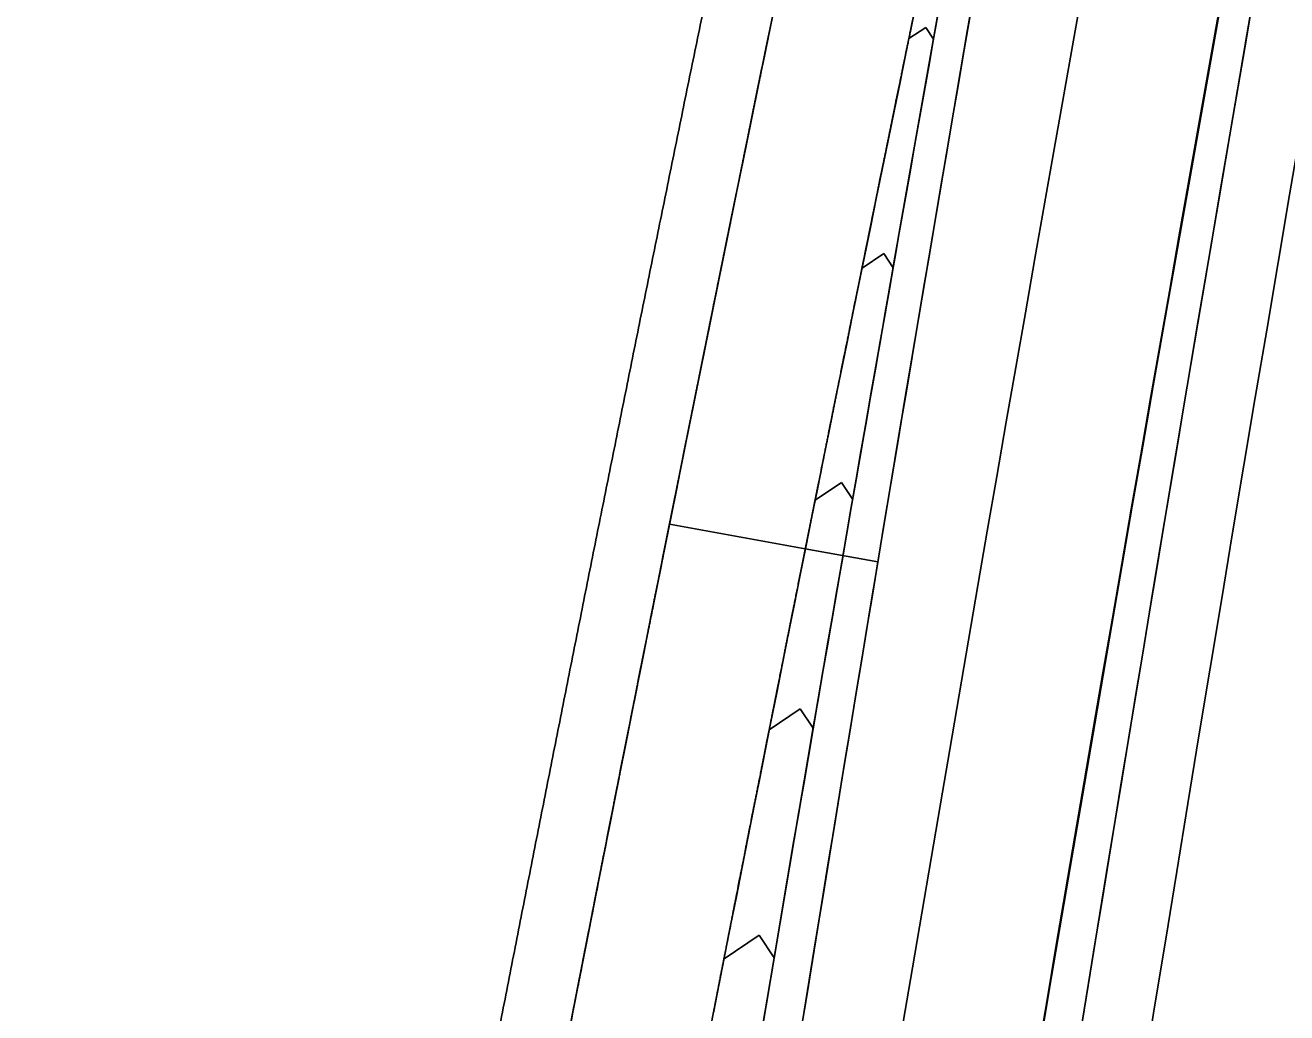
# Model space of a CAD drawing. Extents: x 14104283 to 14129344, y 8637090 to 8673339.
# Drawn here: x 14107950.2 to 14108059.8, y 8640438 to 8640523.8 of the extents above; entities that cross this region are included whole.
import ezdxf

# ---------------------------------------------------------------- set-up
doc = ezdxf.new("R2010")
doc.units = 0
for name, color, linetype in [('Default', 7, 'Continuous'), ('dsnPaintPlaceBrokenLineWhite', 7, 'Continuous'), ('dsnPaintPlaceChannelizingLaneWhite', 7, 'Continuous'), ('dsnPaintPlaceEdgeLineLeftYellow', 7, 'Continuous'), ('dsnPaintPlaceEdgeLineRightWhite', 7, 'Continuous'), ('dsnStgShadingPrevPav', 7, 'Continuous')]:
    doc.layers.add(name, color=color, linetype=linetype)

msp = doc.modelspace()

# ---------------------------------------------------------------- linework, layer by layer
at = {"layer": 'Default'}
for centre, radius, start, end in [((14117394.14, 8638857.08), 9512, 167.610212, 171.325989), ((14117394.14, 8638857.08), 9500, 167.610212, 171.325989), ((14117394, 8638856.29), 9488, 167.610212, 171.325989), ((14117342.69, 8638609.63), 9522.13, 167.509575, 168.915877), ((14117394, 8638856.29), 9512, 169.436329, 171.325989), ((14117342.69, 8638609.63), 9510.13, 167.921867, 168.915877), ((14117350.61, 8638608.07), 9530.2, 168.915826, 170.320937)]:
    msp.add_arc(centre, radius, start, end, dxfattribs=at)
at = {"layer": 'dsnPaintPlaceBrokenLineWhite'}
msp.add_arc((14117394.14, 8638857.08), 9500, 167.610212, 171.325989, dxfattribs=at)
at = {"layer": 'dsnPaintPlaceChannelizingLaneWhite'}
for p, q in [((14108026.95, 8640522.65), (14108028.41, 8640523.61)), ((14108029.08, 8640522.59), (14108028.41, 8640523.61)), ((14108022.87, 8640502.69), (14108024.77, 8640503.94)), ((14108025.58, 8640502.72), (14108024.77, 8640503.94)), ((14108018.8, 8640482.51), (14108021.1, 8640484.04)), ((14108022.06, 8640482.58), (14108021.1, 8640484.04)), ((14108014.81, 8640462.56), (14108017.51, 8640464.36)), ((14108018.63, 8640462.68), (14108017.51, 8640464.36)), ((14108010.88, 8640442.64), (14108013.92, 8640444.69)), ((14108015.24, 8640442.73), (14108013.92, 8640444.69))]:
    msp.add_line(p, q, dxfattribs=at)
for centre, radius, start, end in [((14117394.14, 8638857.08), 9512, 169.444425, 171.325989), ((14117342.69, 8638609.63), 9510.13, 167.921867, 168.915877)]:
    msp.add_arc(centre, radius, start, end, dxfattribs=at)
at = {"layer": 'dsnPaintPlaceEdgeLineLeftYellow'}
msp.add_arc((14117586.46, 8638823.84), 9683.13, 167.279441, 171.3032, dxfattribs=at)
at = {"layer": 'dsnPaintPlaceEdgeLineRightWhite'}
for centre, radius, start, end in [((14117342.69, 8638609.63), 9522.13, 167.509575, 168.915877), ((14117350.61, 8638608.07), 9530.2, 168.915826, 170.320937)]:
    msp.add_arc(centre, radius, start, end, dxfattribs=at)
at = {"layer": 'dsnStgShadingPrevPav'}
for p, q in [((14108006.14, 8640480.41), (14108017.94, 8640478.29)), ((14108017.94, 8640478.29), (14108006.14, 8640480.41)), ((14108017.94, 8640478.29), (14108024.25, 8640477.15)), ((14108024.25, 8640477.15), (14108017.94, 8640478.29))]:
    msp.add_line(p, q, dxfattribs=at)
for radius, start, end in [(9488, 167.610212, 172.222077), (9482, 167.610212, 172.222077), (9512, 169.413861, 172.222077), (9512, 169.413861, 170.574102), (9488, 169.413861, 172.222077), (9512, 170.574102, 171.702544)]:
    msp.add_arc((14117407.82, 8638919.35), radius, start, end, dxfattribs=at)
for points, degree in [([(14108040.07, 8640670.33), (14108039.11, 8640666.01), (14108035.79, 8640651.03), (14108029.85, 8640623.7), (14108025.19, 8640602.04), (14108020.26, 8640578.84), (14108015.47, 8640556.04), (14108010.72, 8640533.12), (14108006.03, 8640510.22), (14108001.39, 8640487.29), (14107996.81, 8640464.36), (14107992.28, 8640441.41), (14107987.82, 8640418.46), (14107983.4, 8640395.49), (14107979.05, 8640372.51), (14107974.75, 8640349.53), (14107970.51, 8640326.51), (14107966.33, 8640303.59), (14107962.15, 8640280.24), (14107958.29, 8640258.43), (14107953.48, 8640230.88), (14107950.9, 8640215.75), (14107950.15, 8640211.39)], 2), ([(14107956.07, 8640210.37), (14107957.38, 8640218.06), (14107960.02, 8640233.43), (14107964.04, 8640256.47), (14107968.11, 8640279.5), (14107972.24, 8640302.51), (14107976.42, 8640325.52), (14107980.66, 8640348.51), (14107984.96, 8640371.49), (14107989.32, 8640394.46), (14107993.73, 8640417.41), (14107998.19, 8640440.35), (14108002.71, 8640463.28), (14108007.29, 8640486.2), (14108011.92, 8640509.1), (14108016.61, 8640531.99), (14108021.36, 8640554.87), (14108026.16, 8640577.73), (14108031.01, 8640600.58), (14108035.93, 8640623.41), (14108040.89, 8640646.24), (14108044.25, 8640661.44), (14108045.92, 8640669.04)], 3), ([(14108028.21, 8640528.82), (14108027.82, 8640526.91), (14108027.43, 8640525.01), (14108027.04, 8640523.1)], 2), ([(14108027.04, 8640523.1), (14108027.43, 8640525.01), (14108027.82, 8640526.91), (14108028.21, 8640528.82)], 2), ([(14108014.74, 8640522.84), (14108014.82, 8640523.22), (14108014.9, 8640523.6), (14108014.97, 8640523.98)], 2), ([(14108013.33, 8640515.97), (14108013.8, 8640518.26), (14108014.27, 8640520.55), (14108014.74, 8640522.84)], 2), ([(14108027.04, 8640523.1), (14108026.72, 8640521.58), (14108026.41, 8640520.05), (14108026.1, 8640518.53)], 2), ([(14108026.1, 8640518.53), (14108026.41, 8640520.05), (14108026.72, 8640521.58), (14108027.04, 8640523.1)], 2), ([(14108026.1, 8640518.53), (14108026.02, 8640518.15), (14108025.94, 8640517.77), (14108025.86, 8640517.39)], 2), ([(14108025.86, 8640517.39), (14108025.94, 8640517.77), (14108026.02, 8640518.15), (14108026.1, 8640518.53)], 2), ([(14108025.86, 8640517.39), (14108025.71, 8640516.63), (14108025.55, 8640515.86), (14108025.4, 8640515.1)], 2), ([(14108025.4, 8640515.1), (14108025.55, 8640515.86), (14108025.71, 8640516.63), (14108025.86, 8640517.39)], 2), ([(14108012.4, 8640511.39), (14108012.71, 8640512.92), (14108013.02, 8640514.44), (14108013.33, 8640515.97)], 2), ([(14108025.4, 8640515.1), (14108025.24, 8640514.34), (14108025.09, 8640513.58), (14108024.93, 8640512.81)], 2), ([(14108024.93, 8640512.81), (14108025.09, 8640513.58), (14108025.24, 8640514.34), (14108025.4, 8640515.1)], 2), ([(14108024.93, 8640512.81), (14108024.7, 8640511.67), (14108024.46, 8640510.53), (14108024.23, 8640509.38)], 2), ([(14108024.23, 8640509.38), (14108024.46, 8640510.53), (14108024.7, 8640511.67), (14108024.93, 8640512.81)], 2), ([(14108012.17, 8640510.25), (14108012.24, 8640510.63), (14108012.32, 8640511.01), (14108012.4, 8640511.39)], 2), ([(14108011.93, 8640509.1), (14108012.01, 8640509.48), (14108012.09, 8640509.86), (14108012.17, 8640510.25)], 2), ([(14108024.23, 8640509.38), (14108024.15, 8640509), (14108024.07, 8640508.62), (14108024, 8640508.24)], 2), ([(14108024, 8640508.24), (14108024.07, 8640508.62), (14108024.15, 8640509), (14108024.23, 8640509.38)], 2), ([(14108011.47, 8640506.81), (14108011.62, 8640507.57), (14108011.78, 8640508.34), (14108011.93, 8640509.1)], 2), ([(14108024, 8640508.24), (14108023.92, 8640507.86), (14108023.84, 8640507.48), (14108023.76, 8640507.1)], 2), ([(14108023.76, 8640507.1), (14108023.84, 8640507.48), (14108023.92, 8640507.86), (14108024, 8640508.24)], 2), ([(14108010.77, 8640503.38), (14108011, 8640504.52), (14108011.23, 8640505.67), (14108011.47, 8640506.81)], 2), ([(14108023.76, 8640507.1), (14108023.69, 8640506.72), (14108023.61, 8640506.34), (14108023.53, 8640505.95)], 2), ([(14108023.53, 8640505.95), (14108023.61, 8640506.34), (14108023.69, 8640506.72), (14108023.76, 8640507.1)], 2), ([(14108023.53, 8640505.95), (14108023.45, 8640505.57), (14108023.38, 8640505.19), (14108023.3, 8640504.81)], 2), ([(14108023.3, 8640504.81), (14108023.38, 8640505.19), (14108023.45, 8640505.57), (14108023.53, 8640505.95)], 2), ([(14108023.3, 8640504.81), (14108023.22, 8640504.43), (14108023.14, 8640504.05), (14108023.07, 8640503.67)], 2), ([(14108023.07, 8640503.67), (14108023.14, 8640504.05), (14108023.22, 8640504.43), (14108023.3, 8640504.81)], 2), ([(14108010.3, 8640501.09), (14108010.46, 8640501.85), (14108010.61, 8640502.61), (14108010.77, 8640503.38)], 2), ([(14108023.07, 8640503.67), (14108022.99, 8640503.29), (14108022.91, 8640502.91), (14108022.83, 8640502.52)], 2), ([(14108022.83, 8640502.52), (14108022.91, 8640502.91), (14108022.99, 8640503.29), (14108023.07, 8640503.67)], 2), ([(14108022.83, 8640502.52), (14108022.76, 8640502.14), (14108022.68, 8640501.76), (14108022.6, 8640501.38)], 2), ([(14108022.6, 8640501.38), (14108022.68, 8640501.76), (14108022.76, 8640502.14), (14108022.83, 8640502.52)], 2), ([(14108009.38, 8640496.5), (14108009.69, 8640498.03), (14108009.99, 8640499.56), (14108010.3, 8640501.09)], 2), ([(14108022.6, 8640501.38), (14108022.52, 8640501), (14108022.45, 8640500.62), (14108022.37, 8640500.24)], 2), ([(14108022.37, 8640500.24), (14108022.45, 8640500.62), (14108022.52, 8640501), (14108022.6, 8640501.38)], 2), ([(14108022.37, 8640500.24), (14108021.98, 8640498.33), (14108021.6, 8640496.43), (14108021.21, 8640494.52)], 2), ([(14108021.21, 8640494.52), (14108021.6, 8640496.43), (14108021.98, 8640498.33), (14108022.37, 8640500.24)], 2), ([(14108009.15, 8640495.36), (14108009.22, 8640495.74), (14108009.3, 8640496.12), (14108009.38, 8640496.5)], 2), ([(14108008.45, 8640491.92), (14108008.68, 8640493.07), (14108008.91, 8640494.21), (14108009.15, 8640495.36)], 2), ([(14108021.21, 8640494.52), (14108020.52, 8640491.09), (14108019.83, 8640487.66), (14108019.14, 8640484.22)], 2), ([(14108019.14, 8640484.22), (14108019.83, 8640487.66), (14108020.52, 8640491.09), (14108021.21, 8640494.52)], 2), ([(14108007.99, 8640489.63), (14108008.14, 8640490.4), (14108008.3, 8640491.16), (14108008.45, 8640491.92)], 2), ([(14108007.76, 8640488.49), (14108007.84, 8640488.87), (14108007.91, 8640489.25), (14108007.99, 8640489.63)], 2), ([(14108007.53, 8640487.34), (14108007.61, 8640487.72), (14108007.68, 8640488.11), (14108007.76, 8640488.49)], 2), ([(14108007.3, 8640486.2), (14108007.38, 8640486.58), (14108007.45, 8640486.96), (14108007.53, 8640487.34)], 2), ([(14108006.84, 8640483.91), (14108006.99, 8640484.67), (14108007.15, 8640485.43), (14108007.3, 8640486.2)], 2), ([(14108019.14, 8640484.22), (14108019.06, 8640483.84), (14108018.98, 8640483.46), (14108018.91, 8640483.08)], 2), ([(14108018.91, 8640483.08), (14108018.98, 8640483.46), (14108019.06, 8640483.84), (14108019.14, 8640484.22)], 2), ([(14108006.38, 8640481.61), (14108006.53, 8640482.38), (14108006.69, 8640483.14), (14108006.84, 8640483.91)], 2), ([(14108018.91, 8640483.08), (14108018.75, 8640482.32), (14108018.6, 8640481.55), (14108018.45, 8640480.79)], 2), ([(14108018.45, 8640480.79), (14108018.6, 8640481.55), (14108018.75, 8640482.32), (14108018.91, 8640483.08)], 2), ([(14108006.14, 8640480.41), (14108006.22, 8640480.81), (14108006.3, 8640481.21), (14108006.38, 8640481.61)], 2), ([(14108005.46, 8640477.03), (14108005.69, 8640478.16), (14108005.91, 8640479.28), (14108006.14, 8640480.41)], 2), ([(14108018.45, 8640480.79), (14108018.29, 8640480.03), (14108018.14, 8640479.27), (14108017.99, 8640478.5)], 2), ([(14108017.99, 8640478.5), (14108018.14, 8640479.27), (14108018.29, 8640480.03), (14108018.45, 8640480.79)], 2), ([(14108017.94, 8640478.29), (14108017.88, 8640477.98), (14108017.82, 8640477.67), (14108017.76, 8640477.36)], 2), ([(14108017.76, 8640477.36), (14108017.82, 8640477.67), (14108017.88, 8640477.98), (14108017.94, 8640478.29)], 2), ([(14108017.99, 8640478.5), (14108017.97, 8640478.43), (14108017.96, 8640478.36), (14108017.94, 8640478.29)], 2), ([(14108017.94, 8640478.29), (14108017.96, 8640478.36), (14108017.97, 8640478.43), (14108017.99, 8640478.5)], 2), ([(14108005.23, 8640475.89), (14108005.31, 8640476.27), (14108005.38, 8640476.65), (14108005.46, 8640477.03)], 2), ([(14108017.76, 8640477.36), (14108017.68, 8640476.98), (14108017.61, 8640476.6), (14108017.53, 8640476.22)], 2), ([(14108017.53, 8640476.22), (14108017.61, 8640476.6), (14108017.68, 8640476.98), (14108017.76, 8640477.36)], 2), ([(14108005, 8640474.74), (14108005.08, 8640475.12), (14108005.16, 8640475.5), (14108005.23, 8640475.89)], 2), ([(14108017.53, 8640476.22), (14108016.84, 8640472.78), (14108016.16, 8640469.35), (14108015.47, 8640465.92)], 2), ([(14108015.47, 8640465.92), (14108016.16, 8640469.35), (14108016.84, 8640472.78), (14108017.53, 8640476.22)], 2), ([(14108003.63, 8640467.87), (14108004.09, 8640470.16), (14108004.55, 8640472.45), (14108005, 8640474.74)], 2), ([(14108003.4, 8640466.72), (14108003.48, 8640467.1), (14108003.56, 8640467.48), (14108003.63, 8640467.87)], 2), ([(14108002.72, 8640463.28), (14108002.95, 8640464.43), (14108003.18, 8640465.57), (14108003.4, 8640466.72)], 2), ([(14108015.47, 8640465.92), (14108015.4, 8640465.53), (14108015.32, 8640465.15), (14108015.25, 8640464.77)], 2), ([(14108015.25, 8640464.77), (14108015.32, 8640465.15), (14108015.4, 8640465.53), (14108015.47, 8640465.92)], 2), ([(14108015.25, 8640464.77), (14108015.17, 8640464.39), (14108015.09, 8640464.01), (14108015.02, 8640463.63)], 2), ([(14108015.02, 8640463.63), (14108015.09, 8640464.01), (14108015.17, 8640464.39), (14108015.25, 8640464.77)], 2), ([(14108015.02, 8640463.63), (14108014.87, 8640462.86), (14108014.71, 8640462.1), (14108014.56, 8640461.34)], 2), ([(14108014.56, 8640461.34), (14108014.71, 8640462.1), (14108014.87, 8640462.86), (14108015.02, 8640463.63)], 2), ([(14108002.49, 8640462.13), (14108002.57, 8640462.52), (14108002.65, 8640462.9), (14108002.72, 8640463.28)], 2), ([(14108002.27, 8640460.99), (14108002.34, 8640461.37), (14108002.42, 8640461.75), (14108002.49, 8640462.13)], 2), ([(14108014.56, 8640461.34), (14108014.41, 8640460.57), (14108014.26, 8640459.81), (14108014.11, 8640459.05)], 2), ([(14108014.11, 8640459.05), (14108014.26, 8640459.81), (14108014.41, 8640460.57), (14108014.56, 8640461.34)], 2), ([(14108002.04, 8640459.84), (14108002.12, 8640460.22), (14108002.19, 8640460.61), (14108002.27, 8640460.99)], 2), ([(14108001.13, 8640455.26), (14108001.43, 8640456.79), (14108001.74, 8640458.31), (14108002.04, 8640459.84)], 2), ([(14108014.11, 8640459.05), (14108013.5, 8640455.99), (14108012.9, 8640452.94), (14108012.3, 8640449.89)], 2), ([(14108012.3, 8640449.89), (14108012.9, 8640452.94), (14108013.5, 8640455.99), (14108014.11, 8640459.05)], 2), ([(14108000.91, 8640454.11), (14108000.98, 8640454.49), (14108001.06, 8640454.87), (14108001.13, 8640455.26)], 2), ([(14107999.78, 8640448.38), (14108000.15, 8640450.29), (14108000.53, 8640452.2), (14108000.91, 8640454.11)], 2), ([(14108012.3, 8640449.89), (14108011.92, 8640447.98), (14108011.55, 8640446.07), (14108011.17, 8640444.16)], 2), ([(14108011.17, 8640444.16), (14108011.55, 8640446.07), (14108011.92, 8640447.98), (14108012.3, 8640449.89)], 2), ([(14107999.55, 8640447.23), (14107999.63, 8640447.61), (14107999.7, 8640448), (14107999.78, 8640448.38)], 2), ([(14107998.87, 8640443.79), (14107999.1, 8640444.94), (14107999.33, 8640446.09), (14107999.55, 8640447.23)], 2), ([(14107998.2, 8640440.35), (14107998.42, 8640441.5), (14107998.65, 8640442.65), (14107998.87, 8640443.79)], 2), ([(14108011.17, 8640444.16), (14108010.87, 8640442.64), (14108010.57, 8640441.11), (14108010.27, 8640439.58)], 2), ([(14108010.27, 8640439.58), (14108010.57, 8640441.11), (14108010.87, 8640442.64), (14108011.17, 8640444.16)], 2), ([(14107997.98, 8640439.2), (14107998.05, 8640439.59), (14107998.13, 8640439.97), (14107998.2, 8640440.35)], 2), ([(14108010.27, 8640439.58), (14108010.2, 8640439.2), (14108010.12, 8640438.82), (14108010.05, 8640438.44)], 2), ([(14108010.05, 8640438.44), (14108010.12, 8640438.82), (14108010.2, 8640439.2), (14108010.27, 8640439.58)], 2), ([(14107997.75, 8640438.06), (14107997.83, 8640438.44), (14107997.9, 8640438.82), (14107997.98, 8640439.2)], 2), ([(14108010.05, 8640438.44), (14108009.9, 8640437.67), (14108009.75, 8640436.91), (14108009.6, 8640436.15)], 2), ([(14108009.6, 8640436.15), (14108009.75, 8640436.91), (14108009.9, 8640437.67), (14108010.05, 8640438.44)], 2), ([(14107995.51, 8640426.59), (14107996.26, 8640430.41), (14107997, 8640434.24), (14107997.75, 8640438.06)], 2)]:
    msp.add_open_spline(points, degree=degree, dxfattribs=at)

doc.saveas('drawing.dxf')
